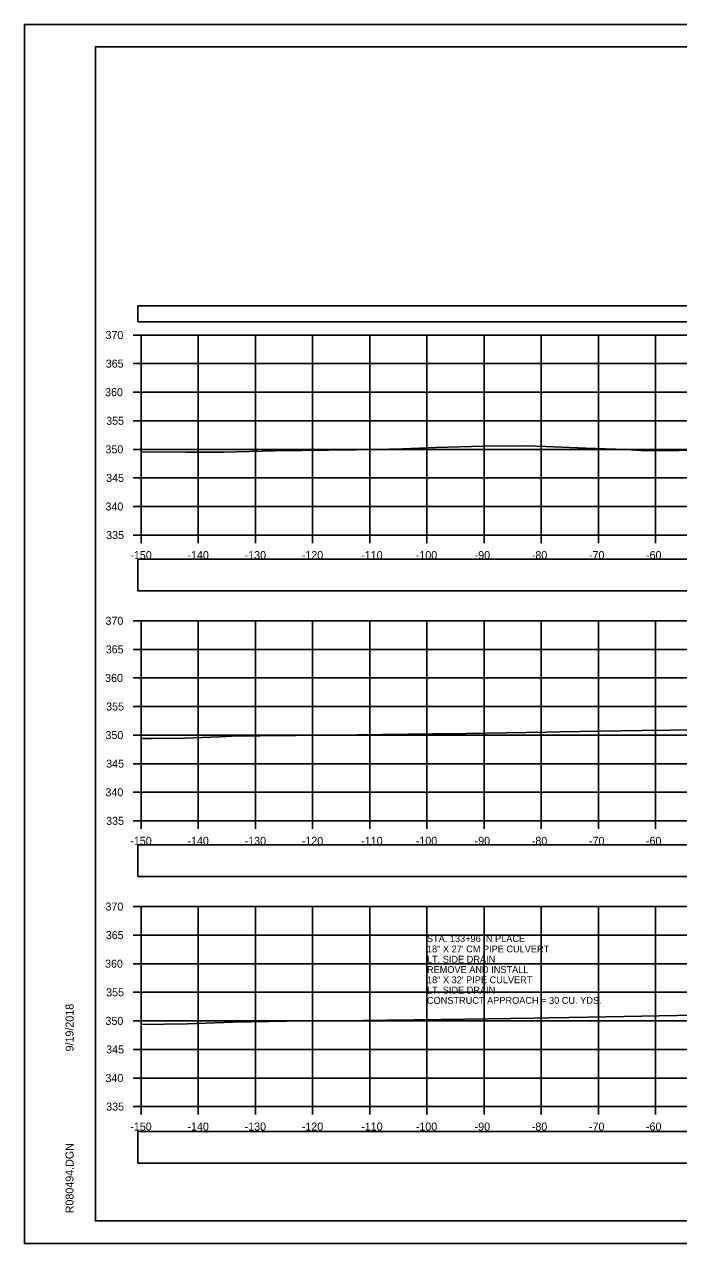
# Model space of a CAD drawing. Extents: x 1376273 to 1384221, y 378927 to 384592.
# Drawn here: x 1376887.4 to 1377001.8, y 381605.2 to 381818.5 of the extents above; entities that cross this region are included whole.
import ezdxf

# ---------------------------------------------------------------- set-up
doc = ezdxf.new("R2010")
doc.units = 0
for name, color, linetype in [('R_Axis', 7, 'Continuous'), ('R_Axis Annot', 7, 'Continuous'), ('R_Border', 7, 'Continuous'), ('R_Drive', 7, 'Continuous'), ('R_Exist Surface', 7, 'Continuous'), ('R_Grid', 7, 'Continuous'), ('R_No Plot', 7, 'Continuous')]:
    doc.layers.add(name, color=color, linetype=linetype)

msp = doc.modelspace()

# ---------------------------------------------------------------- linework, layer by layer
at = {"layer": 'R_Axis'}
for p, q in [((1376906.37, 381764.18), (1376907.77, 381764.18)), ((1376907.77, 381729.18), (1376907.77, 381764.18)), ((1376906.37, 381759.18), (1376907.77, 381759.18)), ((1376906.37, 381754.18), (1376907.77, 381754.18)), ((1376906.37, 381749.18), (1376907.77, 381749.18)), ((1376906.37, 381744.18), (1376907.77, 381744.18)), ((1376906.37, 381739.18), (1376907.77, 381739.18)), ((1376906.37, 381734.18), (1376907.77, 381734.18)), ((1376906.37, 381729.18), (1376907.77, 381729.18)), ((1376907.77, 381729.18), (1377207.77, 381729.18)), ((1376907.77, 381727.78), (1376907.77, 381729.18)), ((1376917.77, 381727.78), (1376917.77, 381729.18)), ((1376927.77, 381727.78), (1376927.77, 381729.18)), ((1376937.77, 381727.78), (1376937.77, 381729.18)), ((1376947.77, 381727.78), (1376947.77, 381729.18)), ((1376957.77, 381727.78), (1376957.77, 381729.18)), ((1376967.77, 381727.78), (1376967.77, 381729.18)), ((1376977.77, 381727.78), (1376977.77, 381729.18)), ((1376987.77, 381727.78), (1376987.77, 381729.18)), ((1376997.77, 381727.78), (1376997.77, 381729.18)), ((1376906.37, 381714.18), (1376907.77, 381714.18)), ((1376907.77, 381679.18), (1376907.77, 381714.18)), ((1376906.37, 381709.18), (1376907.77, 381709.18)), ((1376906.37, 381704.18), (1376907.77, 381704.18)), ((1376906.37, 381699.18), (1376907.77, 381699.18)), ((1376906.37, 381694.18), (1376907.77, 381694.18)), ((1376906.37, 381689.18), (1376907.77, 381689.18)), ((1376906.37, 381684.18), (1376907.77, 381684.18)), ((1376906.37, 381679.18), (1376907.77, 381679.18)), ((1376907.77, 381679.18), (1377207.77, 381679.18)), ((1376907.77, 381677.78), (1376907.77, 381679.18)), ((1376917.77, 381677.78), (1376917.77, 381679.18)), ((1376927.77, 381677.78), (1376927.77, 381679.18)), ((1376937.77, 381677.78), (1376937.77, 381679.18)), ((1376947.77, 381677.78), (1376947.77, 381679.18)), ((1376957.77, 381677.78), (1376957.77, 381679.18)), ((1376967.77, 381677.78), (1376967.77, 381679.18)), ((1376977.77, 381677.78), (1376977.77, 381679.18)), ((1376987.77, 381677.78), (1376987.77, 381679.18)), ((1376997.77, 381677.78), (1376997.77, 381679.18)), ((1376906.37, 381664.18), (1376907.77, 381664.18)), ((1376907.77, 381629.18), (1376907.77, 381664.18)), ((1376906.37, 381659.18), (1376907.77, 381659.18)), ((1376906.37, 381654.18), (1376907.77, 381654.18)), ((1376906.37, 381649.18), (1376907.77, 381649.18)), ((1376906.37, 381644.18), (1376907.77, 381644.18)), ((1376906.37, 381639.18), (1376907.77, 381639.18)), ((1376906.37, 381634.18), (1376907.77, 381634.18)), ((1376906.37, 381629.18), (1376907.77, 381629.18)), ((1376907.77, 381629.18), (1377207.77, 381629.18)), ((1376907.77, 381627.78), (1376907.77, 381629.18)), ((1376917.77, 381627.78), (1376917.77, 381629.18)), ((1376927.77, 381627.78), (1376927.77, 381629.18)), ((1376937.77, 381627.78), (1376937.77, 381629.18)), ((1376947.77, 381627.78), (1376947.77, 381629.18)), ((1376957.77, 381627.78), (1376957.77, 381629.18)), ((1376967.77, 381627.78), (1376967.77, 381629.18)), ((1376977.77, 381627.78), (1376977.77, 381629.18)), ((1376987.77, 381627.78), (1376987.77, 381629.18)), ((1376997.77, 381627.78), (1376997.77, 381629.18))]:
    msp.add_line(p, q, dxfattribs=at)
at = {"layer": 'R_Axis Annot'}
for points in [[(1376907.2, 381766.47), (1377209.01, 381766.47), (1377209.01, 381769.29), (1376907.2, 381769.29)], [(1376907.2, 381719.42), (1377209.01, 381719.42), (1377209.01, 381724.94), (1376907.2, 381724.94)], [(1376907.2, 381669.43), (1377209.01, 381669.43), (1377209.01, 381674.95), (1376907.2, 381674.95)], [(1376907.2, 381619.3), (1377209.01, 381619.3), (1377209.01, 381624.82), (1376907.2, 381624.82)]]:
    msp.add_lwpolyline(points, close=True, dxfattribs=at)
at = {"layer": 'R_Border'}
for p, q in [((1376899.77, 381814.64), (1377215.95, 381814.64)), ((1376899.77, 381609.18), (1376899.77, 381814.64)), ((1376899.77, 381609.18), (1376899.77, 381609.18)), ((1377215.95, 381609.18), (1376899.77, 381609.18))]:
    msp.add_line(p, q, dxfattribs=at)
at = {"layer": 'R_Exist Surface'}
for points in [[(1376907.77, 381743.72), (1376915.61, 381743.71), (1376922.27, 381743.66), (1376931.19, 381743.94), (1376945.47, 381744.1), (1376951.13, 381744.2), (1376953.48, 381744.27), (1376959.36, 381744.51), (1376967.61, 381744.74), (1376975.2, 381744.79), (1376978.51, 381744.7), (1376985.58, 381744.39), (1376992.5, 381744.13), (1376996.1, 381743.93), (1377007.56, 381744.02)], [(1376907.77, 381693.57), (1376909.58, 381693.59), (1376915.41, 381693.66), (1376921.56, 381693.89), (1376924.66, 381694.05), (1376928.58, 381694.03), (1376941.22, 381694.14), (1376958.82, 381694.39), (1376959.43, 381694.4), (1376961.19, 381694.43), (1376978.62, 381694.72), (1376980.94, 381694.73), (1376995.34, 381695.01), (1377005.36, 381695.11)], [(1376907.77, 381643.55), (1376915.9, 381643.65), (1376923.9, 381643.95), (1376933.25, 381644.1), (1376942.49, 381644.18), (1376950.84, 381644.3), (1376960.25, 381644.41), (1376976.51, 381644.66), (1376979.22, 381644.71), (1376986.02, 381644.84), (1376995.35, 381645.02), (1376998.37, 381645.05), (1377014.2, 381645.33)]]:
    msp.add_lwpolyline(points, dxfattribs=at)
at = {"layer": 'R_Grid'}
for p, q in [((1376907.77, 381764.18), (1377207.77, 381764.18)), ((1376907.77, 381729.18), (1376907.77, 381764.18)), ((1376907.77, 381764.18), (1377207.77, 381764.18)), ((1376907.77, 381729.18), (1376907.77, 381764.18)), ((1376917.77, 381729.18), (1376917.77, 381764.18)), ((1376917.77, 381729.18), (1376917.77, 381764.18)), ((1376927.77, 381729.18), (1376927.77, 381764.18)), ((1376927.77, 381729.18), (1376927.77, 381764.18)), ((1376937.77, 381729.18), (1376937.77, 381764.18)), ((1376937.77, 381729.18), (1376937.77, 381764.18)), ((1376947.77, 381729.18), (1376947.77, 381764.18)), ((1376947.77, 381729.18), (1376947.77, 381764.18)), ((1376957.77, 381729.18), (1376957.77, 381764.18)), ((1376957.77, 381729.18), (1376957.77, 381764.18)), ((1376967.77, 381729.18), (1376967.77, 381764.18)), ((1376967.77, 381729.18), (1376967.77, 381764.18)), ((1376977.77, 381729.18), (1376977.77, 381764.18)), ((1376977.77, 381729.18), (1376977.77, 381764.18)), ((1376987.77, 381729.18), (1376987.77, 381764.18)), ((1376987.77, 381729.18), (1376987.77, 381764.18)), ((1376997.77, 381729.18), (1376997.77, 381764.18)), ((1376997.77, 381729.18), (1376997.77, 381764.18)), ((1376907.77, 381759.18), (1377207.77, 381759.18)), ((1376907.77, 381759.18), (1377207.77, 381759.18)), ((1376907.77, 381754.18), (1377207.77, 381754.18)), ((1376907.77, 381754.18), (1377207.77, 381754.18)), ((1376907.77, 381749.18), (1377207.77, 381749.18)), ((1376907.77, 381749.18), (1377207.77, 381749.18)), ((1376907.77, 381744.18), (1377207.77, 381744.18)), ((1376907.77, 381744.18), (1377207.77, 381744.18)), ((1376907.77, 381739.18), (1377207.77, 381739.18)), ((1376907.77, 381739.18), (1377207.77, 381739.18)), ((1376907.77, 381734.18), (1377207.77, 381734.18)), ((1376907.77, 381734.18), (1377207.77, 381734.18)), ((1376907.77, 381729.18), (1377207.77, 381729.18)), ((1376907.77, 381729.18), (1377207.77, 381729.18)), ((1376907.77, 381714.18), (1377207.77, 381714.18)), ((1376907.77, 381679.18), (1376907.77, 381714.18)), ((1376907.77, 381714.18), (1377207.77, 381714.18)), ((1376907.77, 381679.18), (1376907.77, 381714.18)), ((1376917.77, 381679.18), (1376917.77, 381714.18)), ((1376917.77, 381679.18), (1376917.77, 381714.18)), ((1376927.77, 381679.18), (1376927.77, 381714.18)), ((1376927.77, 381679.18), (1376927.77, 381714.18)), ((1376937.77, 381679.18), (1376937.77, 381714.18)), ((1376937.77, 381679.18), (1376937.77, 381714.18)), ((1376947.77, 381679.18), (1376947.77, 381714.18)), ((1376947.77, 381679.18), (1376947.77, 381714.18)), ((1376957.77, 381679.18), (1376957.77, 381714.18)), ((1376957.77, 381679.18), (1376957.77, 381714.18)), ((1376967.77, 381679.18), (1376967.77, 381714.18)), ((1376967.77, 381679.18), (1376967.77, 381714.18)), ((1376977.77, 381679.18), (1376977.77, 381714.18)), ((1376977.77, 381679.18), (1376977.77, 381714.18)), ((1376987.77, 381679.18), (1376987.77, 381714.18)), ((1376987.77, 381679.18), (1376987.77, 381714.18)), ((1376997.77, 381679.18), (1376997.77, 381714.18)), ((1376997.77, 381679.18), (1376997.77, 381714.18)), ((1376907.77, 381709.18), (1377207.77, 381709.18)), ((1376907.77, 381709.18), (1377207.77, 381709.18)), ((1376907.77, 381704.18), (1377207.77, 381704.18)), ((1376907.77, 381704.18), (1377207.77, 381704.18)), ((1376907.77, 381699.18), (1377207.77, 381699.18)), ((1376907.77, 381699.18), (1377207.77, 381699.18)), ((1376907.77, 381694.18), (1377207.77, 381694.18)), ((1376907.77, 381694.18), (1377207.77, 381694.18)), ((1376907.77, 381689.18), (1377207.77, 381689.18)), ((1376907.77, 381689.18), (1377207.77, 381689.18)), ((1376907.77, 381684.18), (1377207.77, 381684.18)), ((1376907.77, 381684.18), (1377207.77, 381684.18)), ((1376907.77, 381679.18), (1377207.77, 381679.18)), ((1376907.77, 381679.18), (1377207.77, 381679.18)), ((1376907.77, 381664.18), (1377207.77, 381664.18)), ((1376907.77, 381629.18), (1376907.77, 381664.18)), ((1376907.77, 381664.18), (1377207.77, 381664.18)), ((1376907.77, 381629.18), (1376907.77, 381664.18)), ((1376917.77, 381629.18), (1376917.77, 381664.18)), ((1376917.77, 381629.18), (1376917.77, 381664.18)), ((1376927.77, 381629.18), (1376927.77, 381664.18)), ((1376927.77, 381629.18), (1376927.77, 381664.18)), ((1376937.77, 381629.18), (1376937.77, 381664.18)), ((1376937.77, 381629.18), (1376937.77, 381664.18)), ((1376947.77, 381629.18), (1376947.77, 381664.18)), ((1376947.77, 381629.18), (1376947.77, 381664.18)), ((1376957.77, 381629.18), (1376957.77, 381664.18)), ((1376957.77, 381629.18), (1376957.77, 381664.18)), ((1376967.77, 381629.18), (1376967.77, 381664.18)), ((1376967.77, 381629.18), (1376967.77, 381664.18)), ((1376977.77, 381629.18), (1376977.77, 381664.18)), ((1376977.77, 381629.18), (1376977.77, 381664.18)), ((1376987.77, 381629.18), (1376987.77, 381664.18)), ((1376987.77, 381629.18), (1376987.77, 381664.18)), ((1376997.77, 381629.18), (1376997.77, 381664.18)), ((1376997.77, 381629.18), (1376997.77, 381664.18)), ((1376907.77, 381659.18), (1377207.77, 381659.18)), ((1376907.77, 381659.18), (1377207.77, 381659.18)), ((1376907.77, 381654.18), (1377207.77, 381654.18)), ((1376907.77, 381654.18), (1377207.77, 381654.18)), ((1376907.77, 381649.18), (1377207.77, 381649.18)), ((1376907.77, 381649.18), (1377207.77, 381649.18)), ((1376907.77, 381644.18), (1377207.77, 381644.18)), ((1376907.77, 381644.18), (1377207.77, 381644.18)), ((1376907.77, 381639.18), (1377207.77, 381639.18)), ((1376907.77, 381639.18), (1377207.77, 381639.18)), ((1376907.77, 381634.18), (1377207.77, 381634.18)), ((1376907.77, 381634.18), (1377207.77, 381634.18)), ((1376907.77, 381629.18), (1377207.77, 381629.18)), ((1376907.77, 381629.18), (1377207.77, 381629.18))]:
    msp.add_line(p, q, dxfattribs=at)
at = {"layer": 'R_No Plot'}
for p, q in [((1376887.37, 381818.54), (1377220.7, 381818.54)), ((1376887.37, 381605.21), (1377220.7, 381605.21))]:
    msp.add_line(p, q, dxfattribs=at)
for points in [[(1376887.36, 381818.54), (1377220.7, 381818.54), (1377220.7, 381605.2), (1376887.36, 381605.2)], [(1377133.69, 381814.64), (1377133.69, 381804.76), (1377169.42, 381804.76), (1377169.42, 381801.84), (1377192.62, 381801.84), (1377192.62, 381777.51), (1377215.95, 381777.51), (1377215.95, 381609.18), (1376899.77, 381609.18), (1376899.77, 381814.64)]]:
    msp.add_lwpolyline(points, close=True, dxfattribs=at)

# ---------------------------------------------------------------- texts
at = {"layer": 'R_Axis Annot'}
for s, p in [('370', (1376901.54, 381763.48)), ('365', (1376901.59, 381758.48)), ('360', (1376901.47, 381753.48)), ('355', (1376901.66, 381748.48)), ('350', (1376901.54, 381743.48)), ('345', (1376901.66, 381738.48)), ('340', (1376901.54, 381733.48)), ('335', (1376901.66, 381728.48)), ('-150', (1376905.88, 381724.98)), ('-140', (1376915.88, 381724.98)), ('-130', (1376925.88, 381724.98)), ('-120', (1376935.88, 381724.98)), ('-110', (1376946.27, 381724.98)), ('-100', (1376955.82, 381724.98)), ('-90', (1376966.11, 381724.98)), ('-80', (1376976.11, 381724.98)), ('-70', (1376986.11, 381724.98)), ('-60', (1376996.08, 381724.98)), ('370', (1376901.54, 381713.48)), ('365', (1376901.59, 381708.48)), ('360', (1376901.47, 381703.48)), ('355', (1376901.66, 381698.48)), ('350', (1376901.54, 381693.48)), ('345', (1376901.66, 381688.48)), ('340', (1376901.54, 381683.48)), ('335', (1376901.66, 381678.48)), ('-150', (1376905.88, 381674.98)), ('-140', (1376915.88, 381674.98)), ('-130', (1376925.88, 381674.98)), ('-120', (1376935.88, 381674.98)), ('-110', (1376946.27, 381674.98)), ('-100', (1376955.82, 381674.98)), ('-90', (1376966.11, 381674.98)), ('-80', (1376976.11, 381674.98)), ('-70', (1376986.11, 381674.98)), ('-60', (1376996.08, 381674.98)), ('370', (1376901.54, 381663.48)), ('365', (1376901.59, 381658.48)), ('360', (1376901.47, 381653.48)), ('355', (1376901.66, 381648.48)), ('350', (1376901.54, 381643.48)), ('345', (1376901.66, 381638.48)), ('340', (1376901.54, 381633.48)), ('335', (1376901.66, 381628.48)), ('-150', (1376905.88, 381624.98)), ('-140', (1376915.88, 381624.98)), ('-130', (1376925.88, 381624.98)), ('-120', (1376935.88, 381624.98)), ('-110', (1376946.27, 381624.98)), ('-100', (1376955.82, 381624.98)), ('-90', (1376966.11, 381624.98)), ('-80', (1376976.11, 381624.98)), ('-70', (1376986.11, 381624.98)), ('-60', (1376996.08, 381624.98))]:
    msp.add_text(s, height=1.4, dxfattribs=at).set_placement(p)
at = {"layer": 'R_Border'}
for s, p in [('9/19/2018', (1376895.96, 381638.83)), ('R080494.DGN', (1376895.96, 381610.51))]:
    msp.add_text(s, height=1.4, rotation=90, dxfattribs=at).set_placement(p)
at = {"layer": 'R_Drive'}
for s, p in [('STA. 133+96 IN PLACE', (1376957.77, 381657.96)), ('18" X 27\' CM PIPE CULVERT', (1376957.77, 381656.16)), ('LT. SIDE DRAIN', (1376957.77, 381654.36)), ('REMOVE AND INSTALL', (1376957.77, 381652.56)), ('18" X 32\' PIPE CULVERT', (1376957.77, 381650.76)), ('CONSTRUCT APPROACH = 30 CU. YDS.', (1376957.77, 381647.16)), ('LT. SIDE DRAIN', (1376957.77, 381648.96))]:
    msp.add_text(s, height=1.2, dxfattribs=at).set_placement(p)

doc.saveas('drawing.dxf')
